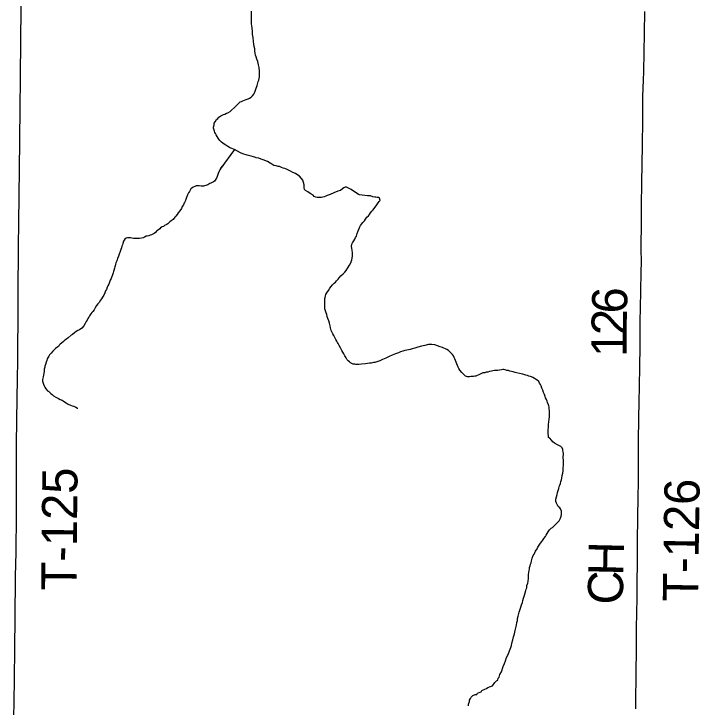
# Model space of a CAD drawing. Extents: x -17 to 88, y -5 to 22.
# Drawn here: x -15.262 to -14.155, y 15.263 to 16.382 of the extents above; entities that cross this region are included whole.
import ezdxf

# ---------------------------------------------------------------- set-up
doc = ezdxf.new("R2010")
doc.units = 0
for name, color, linetype in [('GM_X_Minor_River', 7, 'Continuous'), ('GM_X_Township_Road', 7, 'Continuous'), ('GM_X_Township_Road_Text', 7, 'Continuous')]:
    doc.layers.add(name, color=color, linetype=linetype)

msp = doc.modelspace()

# ---------------------------------------------------------------- linework, layer by layer
at = {"layer": 'GM_X_Minor_River'}
for points in [[(-14.8773, 16.3592), (-14.8781, 16.366), (-14.8784, 16.3725), (-14.8784, 16.3774), (-14.8784, 16.3816), (-14.8784, 16.3861)], [(-14.8154, 16.1283), (-14.8188, 16.1298), (-14.8207, 16.131), (-14.8245, 16.1325), (-14.8271, 16.1332), (-14.8298, 16.134), (-14.8332, 16.1355), (-14.8351, 16.1359), (-14.8385, 16.1367), (-14.8423, 16.1374), (-14.8457, 16.1393), (-14.8484, 16.1412), (-14.8526, 16.1439), (-14.8594, 16.1465), (-14.8628, 16.1477), (-14.8666, 16.1492), (-14.8708, 16.1499), (-14.8731, 16.1507), (-14.875, 16.1515), (-14.8788, 16.1522), (-14.8829, 16.1534), (-14.8852, 16.1541), (-14.8871, 16.1545), (-14.8905, 16.1553), (-14.8924, 16.156), (-14.8962, 16.1579), (-14.9008, 16.1602), (-14.9057, 16.1632), (-14.9114, 16.1651), (-14.914, 16.1663), (-14.9167, 16.1678), (-14.9197, 16.1701), (-14.9224, 16.1716), (-14.9247, 16.1731), (-14.9266, 16.175), (-14.9296, 16.1777), (-14.9311, 16.1795), (-14.9323, 16.1814), (-14.9338, 16.1841), (-14.9353, 16.1868), (-14.9364, 16.1887), (-14.9376, 16.1906), (-14.938, 16.1925), (-14.9387, 16.1944), (-14.9395, 16.1974), (-14.9395, 16.1993), (-14.9387, 16.2027), (-14.9383, 16.2057), (-14.9368, 16.208), (-14.9346, 16.2114), (-14.9327, 16.2133), (-14.9308, 16.2152), (-14.9277, 16.2175), (-14.9258, 16.2183), (-14.9235, 16.2194), (-14.9213, 16.2202), (-14.9186, 16.2217), (-14.9163, 16.2225), (-14.9129, 16.2244), (-14.9038, 16.2331), (-14.9015, 16.2354), (-14.8989, 16.2377), (-14.8966, 16.2399), (-14.8943, 16.2407), (-14.8921, 16.2414), (-14.8898, 16.2426), (-14.8871, 16.2437), (-14.8837, 16.2449), (-14.8814, 16.246), (-14.8788, 16.2475), (-14.8765, 16.2498), (-14.8746, 16.2525), (-14.8735, 16.2544), (-14.8723, 16.257), (-14.8712, 16.2604), (-14.8693, 16.2661), (-14.8685, 16.2684), (-14.8678, 16.2707), (-14.8674, 16.2726), (-14.8666, 16.2749), (-14.8659, 16.2775), (-14.8655, 16.2802), (-14.8651, 16.2828), (-14.8651, 16.2859), (-14.8655, 16.2897), (-14.8659, 16.2954), (-14.867, 16.2999), (-14.8682, 16.3049), (-14.8697, 16.3087), (-14.8705, 16.3125), (-14.8716, 16.3155), (-14.8724, 16.3185), (-14.8727, 16.3223), (-14.8731, 16.3258), (-14.8739, 16.3295), (-14.8743, 16.3333), (-14.875, 16.3375), (-14.8758, 16.3436), (-14.8765, 16.3485), (-14.8769, 16.3535), (-14.8773, 16.3592)], [(-14.9057, 16.1632), (-14.9277, 16.1332), (-14.925, 16.1363), (-14.9277, 16.1332), (-14.9292, 16.1302), (-14.9304, 16.1279), (-14.9319, 16.1241), (-14.9334, 16.1195), (-14.9349, 16.1169), (-14.9357, 16.115), (-14.9379, 16.112), (-14.9398, 16.1108), (-14.9417, 16.1101), (-14.9436, 16.1089), (-14.9455, 16.1082), (-14.9489, 16.1063), (-14.952, 16.1051), (-14.9539, 16.1044), (-14.9558, 16.104), (-14.9592, 16.104), (-14.9626, 16.1044), (-14.9649, 16.1047), (-14.9675, 16.1047), (-14.9698, 16.1036), (-14.9721, 16.1021), (-14.9744, 16.1009), (-14.9763, 16.0998), (-14.9774, 16.0975), (-14.9785, 16.0952), (-14.98, 16.093), (-14.9816, 16.0899), (-14.9831, 16.0857), (-14.9846, 16.0808), (-14.9861, 16.0778), (-14.9873, 16.0759), (-14.988, 16.074), (-14.9899, 16.0709), (-14.9914, 16.0679), (-14.9937, 16.0641), (-14.9964, 16.0607), (-14.9983, 16.058), (-15.0001, 16.0557), (-15.0017, 16.0538), (-15.0047, 16.0504), (-15.0081, 16.0478), (-15.01, 16.0463), (-15.0134, 16.0432), (-15.0157, 16.0417), (-15.0184, 16.0402), (-15.0203, 16.039), (-15.0222, 16.0383), (-15.0248, 16.0368), (-15.0259, 16.0349), (-15.0297, 16.0322), (-15.0316, 16.0314), (-15.0332, 16.0292), (-15.0354, 16.0276), (-15.0373, 16.0265), (-15.0396, 16.0254), (-15.0415, 16.0246), (-15.0438, 16.0238), (-15.0464, 16.0235), (-15.0483, 16.0231), (-15.051, 16.0216), (-15.0529, 16.0204), (-15.0559, 16.02), (-15.0589, 16.0197), (-15.0612, 16.0197), (-15.0639, 16.0193), (-15.0662, 16.0197), (-15.0688, 16.0197), (-15.0715, 16.02), (-15.0734, 16.0204), (-15.076, 16.0208), (-15.0783, 16.0204), (-15.0802, 16.02), (-15.0821, 16.0193), (-15.0836, 16.017), (-15.0847, 16.0151), (-15.0859, 16.0113), (-15.0866, 16.009), (-15.0874, 16.0071), (-15.0882, 16.0045), (-15.0889, 16.0018), (-15.0901, 15.9984), (-15.0916, 15.9942), (-15.0927, 15.9908), (-15.0942, 15.9874), (-15.095, 15.9851), (-15.0957, 15.9832), (-15.0969, 15.9802), (-15.0976, 15.9779), (-15.098, 15.9756), (-15.0988, 15.9737), (-15.0992, 15.9714), (-15.1003, 15.968), (-15.1011, 15.9661), (-15.1014, 15.9642), (-15.1022, 15.9623), (-15.1048, 15.9551), (-15.106, 15.9524)], [(-14.7599, 15.9062), (-14.7599, 15.9164), (-14.7599, 15.9191), (-14.7599, 15.9225), (-14.7595, 15.9244), (-14.7588, 15.927), (-14.7584, 15.9289), (-14.7565, 15.9316), (-14.7539, 15.9358), (-14.752, 15.9392), (-14.7497, 15.9419), (-14.7474, 15.9445), (-14.7448, 15.9472), (-14.7429, 15.9491), (-14.741, 15.9514), (-14.7387, 15.9536), (-14.7368, 15.9559), (-14.7341, 15.9593), (-14.7303, 15.9627), (-14.7277, 15.9654), (-14.7254, 15.9681), (-14.7231, 15.9719), (-14.7201, 15.9764), (-14.7178, 15.9802), (-14.7163, 15.9848), (-14.7152, 15.9909), (-14.7152, 15.9962), (-14.7159, 16.0007), (-14.7167, 16.0041), (-14.7171, 16.0064), (-14.7163, 16.0102), (-14.7152, 16.0125), (-14.7133, 16.0159), (-14.7118, 16.0186), (-14.7106, 16.0209), (-14.7091, 16.0235), (-14.7076, 16.0273), (-14.7061, 16.0319), (-14.7046, 16.0357), (-14.7034, 16.0383), (-14.7027, 16.0402), (-14.6989, 16.0452), (-14.6962, 16.0482), (-14.6943, 16.0509), (-14.692, 16.0539), (-14.6898, 16.0562), (-14.6879, 16.0584), (-14.6864, 16.0611), (-14.6841, 16.0638), (-14.6822, 16.066), (-14.6795, 16.0695), (-14.6773, 16.0721), (-14.675, 16.0752), (-14.6738, 16.0771), (-14.6723, 16.079), (-14.6708, 16.0809), (-14.6716, 16.0847), (-14.6735, 16.0854), (-14.6757, 16.0858), (-14.6776, 16.0862), (-14.6795, 16.0862), (-14.6826, 16.0869), (-14.6864, 16.0881), (-14.6909, 16.0884), (-14.6955, 16.0888), (-14.7, 16.0892), (-14.7038, 16.09), (-14.7057, 16.0903), (-14.7175, 16.0983), (-14.7217, 16.1006), (-14.7251, 16.1021), (-14.7273, 16.1025), (-14.7296, 16.101), (-14.7315, 16.0995), (-14.7349, 16.0972), (-14.7391, 16.0957), (-14.7452, 16.0934), (-14.7516, 16.0903), (-14.7562, 16.0888), (-14.7585, 16.0877), (-14.7611, 16.0869), (-14.7653, 16.0854), (-14.7676, 16.0854), (-14.7702, 16.0854), (-14.7721, 16.0858), (-14.7744, 16.0862), (-14.7771, 16.0873), (-14.7789, 16.0896), (-14.7839, 16.0922), (-14.7873, 16.0949), (-14.7911, 16.0972), (-14.793, 16.0987), (-14.7934, 16.1017), (-14.7934, 16.1059), (-14.7956, 16.1135), (-14.7975, 16.1165), (-14.8006, 16.1199), (-14.8036, 16.1218), (-14.8074, 16.1241), (-14.8116, 16.126), (-14.8154, 16.1283)], [(-15.106, 15.9524), (-15.1083, 15.946), (-15.1098, 15.943), (-15.1109, 15.9407), (-15.1124, 15.9373), (-15.1136, 15.935), (-15.1151, 15.9319), (-15.1162, 15.9281), (-15.1185, 15.9247), (-15.1204, 15.9221), (-15.1219, 15.9198), (-15.1242, 15.9164), (-15.1261, 15.9141), (-15.1284, 15.9111), (-15.1302, 15.9076), (-15.1321, 15.9046), (-15.1344, 15.9019), (-15.1359, 15.9), (-15.1375, 15.8978), (-15.1394, 15.8947), (-15.1409, 15.8928), (-15.142, 15.8905), (-15.1431, 15.8879), (-15.1447, 15.8856), (-15.1466, 15.8822), (-15.1488, 15.8788), (-15.1519, 15.875), (-15.1557, 15.8723), (-15.1583, 15.8708), (-15.161, 15.8693), (-15.1636, 15.8674), (-15.167, 15.8647), (-15.1689, 15.8636), (-15.1739, 15.8594), (-15.1765, 15.8571), (-15.1792, 15.8552), (-15.1815, 15.8533), (-15.1845, 15.8507), (-15.1868, 15.8492), (-15.1887, 15.8473), (-15.1898, 15.8454), (-15.1921, 15.8438), (-15.1944, 15.8419), (-15.1963, 15.8404), (-15.1989, 15.8378), (-15.2016, 15.8347), (-15.2042, 15.8317), (-15.2054, 15.8298), (-15.2061, 15.8279), (-15.2076, 15.8252), (-15.2084, 15.8226), (-15.2095, 15.8199), (-15.2107, 15.8161), (-15.2114, 15.8135), (-15.2118, 15.8116), (-15.2126, 15.8085), (-15.2129, 15.8051), (-15.2141, 15.796), (-15.2148, 15.7941), (-15.2152, 15.7922), (-15.2152, 15.7895), (-15.2141, 15.7861), (-15.2137, 15.7842), (-15.2129, 15.7819), (-15.2118, 15.7797), (-15.2099, 15.777), (-15.2072, 15.7736), (-15.2053, 15.7724), (-15.2019, 15.7694), (-15.1996, 15.7675), (-15.1974, 15.7656), (-15.194, 15.7633), (-15.1917, 15.7622), (-15.1894, 15.7611), (-15.1867, 15.7599), (-15.1837, 15.7584), (-15.1818, 15.7573), (-15.1799, 15.7557), (-15.1773, 15.7542), (-15.1738, 15.7523), (-15.1704, 15.7508), (-15.1678, 15.7497), (-15.1651, 15.7489), (-15.1617, 15.7474), (-15.1587, 15.7459), (-15.1583, 15.7455)], [(-14.5049, 15.8025), (-14.5072, 15.8014), (-14.5095, 15.8006), (-14.5117, 15.7995), (-14.5144, 15.7984), (-14.5163, 15.7976), (-14.5182, 15.7972), (-14.5201, 15.7968), (-14.5224, 15.7968), (-14.5246, 15.7968), (-14.5269, 15.7965), (-14.53, 15.7965), (-14.533, 15.7972), (-14.5353, 15.7995), (-14.5372, 15.8014), (-14.5391, 15.8033), (-14.5421, 15.8071), (-14.5436, 15.8097), (-14.5451, 15.812), (-14.5459, 15.8143), (-14.5493, 15.8227), (-14.5505, 15.8253), (-14.5512, 15.8276), (-14.5523, 15.8299), (-14.5539, 15.8321), (-14.5558, 15.834), (-14.5577, 15.8363), (-14.5607, 15.8386), (-14.563, 15.8405), (-14.5653, 15.8416), (-14.5679, 15.8424), (-14.5702, 15.8435), (-14.574, 15.8447), (-14.5782, 15.8462), (-14.5827, 15.8477), (-14.5873, 15.8485), (-14.5907, 15.8485), (-14.593, 15.8485), (-14.5986, 15.8469), (-14.604, 15.8458), (-14.61, 15.8439), (-14.615, 15.8424), (-14.6191, 15.8412), (-14.6222, 15.8405), (-14.6252, 15.8397), (-14.6275, 15.8393), (-14.6309, 15.8386), (-14.6343, 15.8378), (-14.6377, 15.8367), (-14.6411, 15.8352), (-14.6461, 15.8333), (-14.6514, 15.831), (-14.6563, 15.8291), (-14.6616, 15.8264), (-14.6669, 15.8242), (-14.6715, 15.8223), (-14.676, 15.8207), (-14.6791, 15.8196), (-14.6817, 15.8192), (-14.6851, 15.8185), (-14.6882, 15.8181), (-14.6912, 15.8177), (-14.6946, 15.8173), (-14.7011, 15.8166), (-14.7049, 15.8162), (-14.7072, 15.8162), (-14.7098, 15.8162), (-14.7117, 15.8166), (-14.7144, 15.8169), (-14.7166, 15.8177), (-14.7185, 15.8188), (-14.7204, 15.8203), (-14.7223, 15.8219), (-14.7239, 15.8238), (-14.7254, 15.8268), (-14.7276, 15.8302), (-14.7295, 15.8336), (-14.7326, 15.8386), (-14.7345, 15.8431), (-14.7368, 15.8469), (-14.7383, 15.85), (-14.7394, 15.8519), (-14.7406, 15.8538), (-14.7421, 15.8564), (-14.7436, 15.8598), (-14.7455, 15.8629), (-14.747, 15.8659), (-14.7485, 15.869), (-14.7497, 15.8708), (-14.7504, 15.8731), (-14.7508, 15.8754), (-14.7516, 15.8788), (-14.7523, 15.8826), (-14.7535, 15.8868), (-14.755, 15.8902), (-14.7561, 15.8936), (-14.7569, 15.8967), (-14.758, 15.8993), (-14.7584, 15.9012), (-14.7592, 15.9043), (-14.7599, 15.9062)], [(-14.3853, 15.5903), (-14.3861, 15.5922), (-14.3876, 15.5952), (-14.3876, 15.5971), (-14.3876, 15.599), (-14.3865, 15.6028), (-14.3853, 15.6062), (-14.3846, 15.6096), (-14.3834, 15.6127), (-14.3827, 15.6161), (-14.3819, 15.6191), (-14.3808, 15.6214), (-14.38, 15.6244), (-14.3793, 15.6275), (-14.3785, 15.6301), (-14.3777, 15.6328), (-14.377, 15.637), (-14.3759, 15.6408), (-14.3755, 15.6446), (-14.3755, 15.6491), (-14.3751, 15.6541), (-14.3751, 15.6586), (-14.3751, 15.6624), (-14.3755, 15.6651), (-14.3755, 15.667), (-14.3751, 15.6708), (-14.3751, 15.6727), (-14.3755, 15.6753), (-14.3759, 15.6772), (-14.3762, 15.6791), (-14.3774, 15.6818), (-14.3793, 15.6837), (-14.3816, 15.6848), (-14.3846, 15.6867), (-14.3895, 15.689), (-14.3922, 15.6913), (-14.3945, 15.6943), (-14.3971, 15.6974), (-14.399, 15.6985), (-14.3994, 15.7015), (-14.3998, 15.7042), (-14.3998, 15.7072), (-14.3998, 15.711), (-14.3994, 15.7152), (-14.399, 15.7194), (-14.3986, 15.7239), (-14.3983, 15.7277), (-14.3975, 15.7319), (-14.3975, 15.7342), (-14.3975, 15.738), (-14.3975, 15.7403), (-14.3975, 15.7422), (-14.3979, 15.7441), (-14.3983, 15.7475), (-14.3987, 15.7494), (-14.3994, 15.7513), (-14.4006, 15.7551), (-14.4013, 15.757), (-14.4025, 15.7596), (-14.404, 15.7623), (-14.4047, 15.7646), (-14.4059, 15.7676), (-14.4074, 15.771), (-14.4085, 15.7748), (-14.4097, 15.7782), (-14.4112, 15.7817), (-14.4123, 15.7839), (-14.4135, 15.7862), (-14.415, 15.7889), (-14.4173, 15.7908), (-14.4245, 15.7953), (-14.4264, 15.7961), (-14.4283, 15.7968), (-14.4309, 15.7976), (-14.4332, 15.7984), (-14.4355, 15.7991), (-14.4404, 15.8006), (-14.4431, 15.801), (-14.4461, 15.8018), (-14.451, 15.8029), (-14.4529, 15.8033), (-14.4563, 15.8041), (-14.459, 15.8048), (-14.4617, 15.8056), (-14.4639, 15.8063), (-14.4666, 15.8067), (-14.4689, 15.8075), (-14.4711, 15.8082), (-14.473, 15.8082), (-14.4749, 15.8078), (-14.478, 15.8071), (-14.481, 15.8067), (-14.484, 15.8067), (-14.4863, 15.8063), (-14.489, 15.8059), (-14.4913, 15.8056), (-14.4943, 15.8048), (-14.4969, 15.804), (-14.4996, 15.8037), (-14.5019, 15.8029), (-14.5049, 15.8025)], [(-14.5283, 15.2656), (-14.5283, 15.2679), (-14.5268, 15.2724), (-14.5264, 15.2743), (-14.5249, 15.277), (-14.5237, 15.2792), (-14.5211, 15.2819), (-14.5177, 15.2834), (-14.515, 15.2838), (-14.5135, 15.2857), (-14.5108, 15.2868), (-14.5078, 15.288), (-14.507, 15.2899), (-14.5021, 15.2925), (-14.4991, 15.2933), (-14.4972, 15.2952), (-14.493, 15.2967), (-14.4896, 15.2979), (-14.4858, 15.3028), (-14.4831, 15.3058), (-14.4812, 15.3066), (-14.4805, 15.31), (-14.4786, 15.3115), (-14.4778, 15.3161), (-14.4748, 15.3203), (-14.4725, 15.329), (-14.4702, 15.3339), (-14.4687, 15.3381), (-14.4672, 15.3431), (-14.4649, 15.3469), (-14.46, 15.3594), (-14.4589, 15.3628), (-14.4581, 15.3666), (-14.457, 15.3719), (-14.4558, 15.3765), (-14.4543, 15.3818), (-14.4532, 15.3867), (-14.452, 15.3913), (-14.4509, 15.3958), (-14.4502, 15.4), (-14.4494, 15.4031), (-14.449, 15.4065), (-14.4479, 15.4099), (-14.4464, 15.4167), (-14.4448, 15.4213), (-14.4437, 15.4247), (-14.4426, 15.4285), (-14.4414, 15.4319), (-14.4407, 15.4353), (-14.4395, 15.4391), (-14.438, 15.4437), (-14.4369, 15.4479), (-14.4357, 15.4513), (-14.435, 15.4536), (-14.4342, 15.4558), (-14.4339, 15.4596), (-14.4327, 15.4631), (-14.432, 15.4665), (-14.4316, 15.471), (-14.4312, 15.4741), (-14.4312, 15.4771), (-14.4304, 15.4839), (-14.4301, 15.4858), (-14.4297, 15.4885), (-14.4289, 15.4912), (-14.4282, 15.4938), (-14.4274, 15.4961), (-14.4267, 15.4995), (-14.4255, 15.5037), (-14.424, 15.5079), (-14.4225, 15.5101), (-14.4213, 15.5124), (-14.4202, 15.5147), (-14.4176, 15.5185), (-14.4164, 15.5212), (-14.4141, 15.5246), (-14.4119, 15.5276), (-14.41, 15.5307), (-14.4081, 15.5329), (-14.4066, 15.5356), (-14.4043, 15.5386), (-14.4031, 15.5409), (-14.4016, 15.5436), (-14.3997, 15.5462), (-14.3975, 15.5493), (-14.3948, 15.5519), (-14.3929, 15.5534), (-14.3906, 15.5553), (-14.3887, 15.5572), (-14.3868, 15.5588), (-14.3846, 15.561), (-14.3819, 15.5641), (-14.3808, 15.566), (-14.38, 15.5682), (-14.3789, 15.5713), (-14.3785, 15.5739), (-14.3781, 15.5796), (-14.3796, 15.5831), (-14.3811, 15.585), (-14.3834, 15.5872), (-14.3853, 15.5903)]]:
    msp.add_lwpolyline(points, dxfattribs=at)
at = {"layer": 'GM_X_Township_Road'}
for points in [[(-15.2592, 15.4679), (-15.2587, 15.4818), (-15.2585, 15.4867), (-15.2577, 15.5202), (-15.2572, 15.5668), (-15.2574, 15.6383), (-15.2572, 15.6688), (-15.2572, 15.688), (-15.2562, 15.7626), (-15.2557, 15.7918), (-15.2552, 15.8229), (-15.2547, 15.9099), (-15.2545, 15.9323), (-15.2542, 16.0037), (-15.254, 16.0143), (-15.2536, 16.0379), (-15.2529, 16.0951), (-15.2526, 16.1249), (-15.2521, 16.1834), (-15.2515, 16.225), (-15.2511, 16.2822), (-15.2495, 16.4475)], [(-14.2584, 15.2606), (-14.2581, 15.2817), (-14.2577, 15.3065), (-14.2577, 15.3227), (-14.2575, 15.3513), (-14.257, 15.3873), (-14.2566, 15.4184), (-14.2564, 15.4357), (-14.2562, 15.4488), (-14.256, 15.4699), (-14.2557, 15.491), (-14.2555, 15.509), (-14.2555, 15.532), (-14.2544, 15.6035), (-14.2542, 15.6252), (-14.2541, 15.6501), (-14.2538, 15.6904), (-14.2534, 15.7315), (-14.253, 15.7538), (-14.2524, 15.783), (-14.2519, 15.811), (-14.2515, 15.847), (-14.2512, 15.8874), (-14.2508, 15.9067), (-14.2496, 15.9644), (-14.2494, 15.9824), (-14.2496, 16.0017), (-14.2494, 16.0483), (-14.2491, 16.0725), (-14.2486, 16.1092), (-14.2475, 16.17), (-14.2471, 16.2098), (-14.247, 16.2241), (-14.2468, 16.2471), (-14.2465, 16.2639), (-14.2462, 16.2738), (-14.2457, 16.29), (-14.2448, 16.3191), (-14.2442, 16.3515), (-14.2437, 16.3856)], [(-15.2616, 15.2501), (-15.261, 15.2686), (-15.2598, 15.3546), (-15.2592, 15.4679)]]:
    msp.add_lwpolyline(points, dxfattribs=at)

# ---------------------------------------------------------------- texts
at = {"layer": 'GM_X_Township_Road_Text'}
for s, height, rotation, p in [('6', 0.0568, 88.1002, (-14.2728, 15.8978)), ('2', 0.0568, 89.2298, (-14.2732, 15.8631)), ('1', 0.0568, 89.9375, (-14.2733, 15.8283)), ('T-125', 0.05682, 89.4471, (-15.1607, 15.4511)), ('T-126', 0.05682, 89.1657, (-14.1581, 15.433)), ('H', 0.0568, 88.6885, (-14.2786, 15.475)), ('C', 0.0568, 89.395, (-14.2791, 15.4286))]:
    msp.add_text(s, height=height, rotation=rotation, dxfattribs=at).set_placement(p)

doc.saveas('drawing.dxf')
